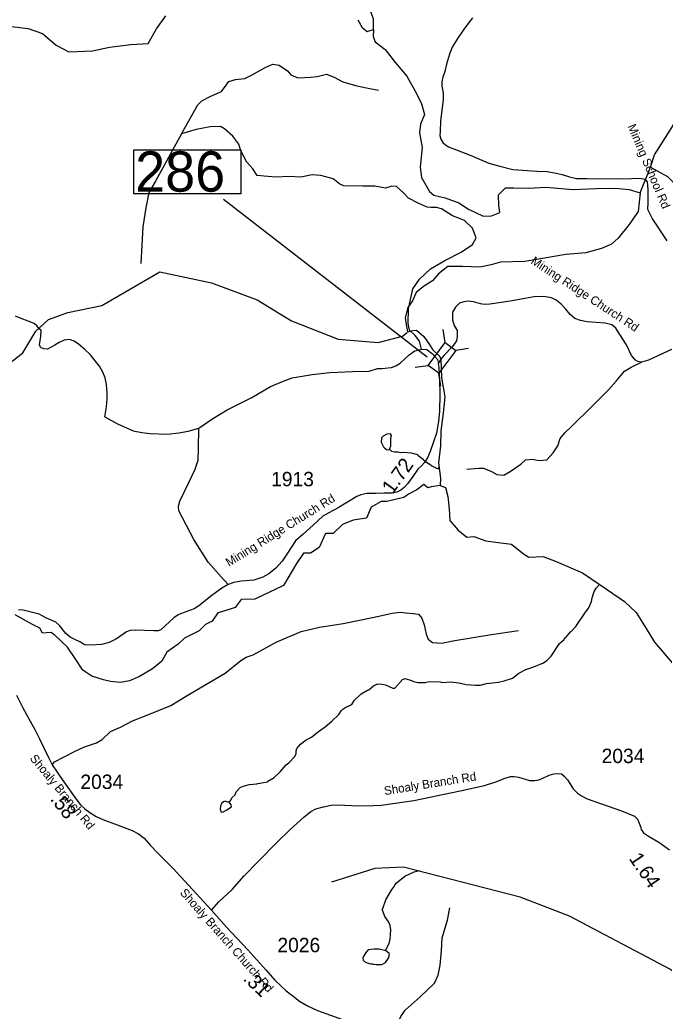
# Model space of a CAD drawing. Extents: x 1248224 to 1454986, y 825081 to 985870.
# Drawn here: x 1431704 to 1437302, y 938490 to 947102 of the extents above; entities that cross this region are included whole.
import ezdxf

# ---------------------------------------------------------------- set-up
doc = ezdxf.new("R2010")
doc.units = 0
for name, color, linetype in [('Exist Hydrographic Creek Single Shore', 7, 'Continuous'), ('Exist Hydrographic Misc Water Feature', 7, 'Continuous'), ('Exist Hydrographic River Shore', 7, 'Continuous'), ('Exist Road Non-System Type 51', 7, 'Continuous'), ('Exist Road Secondary Mileage Hundredths English Label', 7, 'Continuous'), ('Exist Road Secondary Structure Standard Bridge CELL', 7, 'Continuous'), ('Exist Road Secondary Structure Standard Bridge Number Label', 7, 'Continuous'), ('Exist Road Secondary Type 41 Attributed', 7, 'Continuous'), ('Exist Road Secondary Type 51 Attributed', 7, 'Continuous'), ('Exist Road Secondary Type 51 Label', 7, 'Continuous'), ('Exist Road Secondary Type 51 Number Label', 7, 'Continuous')]:
    doc.layers.add(name, color=color, linetype=linetype)

msp = doc.modelspace()

# ---------------------------------------------------------------- linework, layer by layer
at = {"layer": 'Exist Hydrographic Creek Single Shore'}
for points in [[(1434777.9, 947016.7), (1434775.4, 947109.9), (1434752.7, 947170.3), (1434732.6, 947245.8), (1434709.9, 947306.3), (1434735.1, 947379.3)], [(1435355.2, 943055.2), (1435277.2, 943045.1), (1435249.5, 943037.5), (1435214.3, 943065.2), (1435153.9, 943019.9), (1435081, 942982.1), (1435040.7, 942951.9), (1434893.1, 942917.6), (1434842.8, 942917.6), (1434757.2, 942867.3), (1434717, 942774.1), (1434598.7, 942756.5), (1434508.2, 942718.7), (1434425.1, 942640.7), (1434359.7, 942638.2), (1434304.4, 942517.3), (1434228.9, 942469.5), (1434168.5, 942469.5), (1434108.2, 942378.8), (1433995.6, 942188.7), (1433746.6, 942070.4), (1433628.3, 942065.4), (1433575.5, 941997.4), (1433477.4, 941964.7), (1433424.5, 941949.6), (1433374.2, 941876.6), (1433316.4, 941848.9), (1433261, 941793.5), (1433136.1, 941731.7), (1433080.8, 941678.9), (1432980.2, 941608.4), (1432937.4, 941530.3), (1432856.9, 941464.9), (1432743.7, 941396.9), (1432658.1, 941359.1), (1432580.2, 941346.5), (1432492.1, 941354.1), (1432431.7, 941369.2), (1432328.6, 941399.4), (1432250.6, 941452.3), (1432185.2, 941553), (1432117.3, 941651.2), (1432006.6, 941759.4), (1431972.3, 941779), (1431901.9, 941774), (1431876.7, 941816.8), (1431813.8, 941849.5), (1431662.9, 941932.6)]]:
    msp.add_lwpolyline(points, dxfattribs=at)
at = {"layer": 'Exist Hydrographic Misc Water Feature'}
for points in [[(1437093, 945598.9), (1437183.4, 945820.4), (1437218.4, 945927.9), (1437373.4, 946174.3), (1437512.4, 946480.1), (1437631.4, 946602.4), (1437884.4, 946731.9), (1437919.4, 946790.4), (1437956.4, 946996.4), (1437999.4, 947080.9), (1438168.4, 947169.5), (1438448.4, 947429.7), (1438659.5, 947533.9), (1438966.8, 947851.9), (1439075.8, 947898.9), (1439375.4, 947946.1), (1439679.4, 948114.1), (1439832.5, 948278.3), (1440178.4, 948914.9), (1440383.4, 949143.9), (1440678.4, 949288.9), (1440950.4, 949572.3)], [(1437183.4, 945820.4), (1437331.4, 945741.8), (1437462.4, 945614.4), (1437611.4, 945568.7), (1437811.4, 945564.7), (1438217.5, 945408.7), (1438322.2, 945467.1), (1438460.5, 945469.5), (1438665.4, 945731.4), (1439011.4, 945924.6), (1439174.9, 946077.6), (1439221.4, 946022.1), (1439369.5, 945927.2), (1439536.5, 945940.3), (1440275.5, 946201.2), (1440385.5, 946264.6), (1440607.5, 946519.5), (1440770.5, 946785.3), (1440897.5, 946864.9), (1441132.5, 946961.9), (1441362.5, 947180.6), (1441637.4, 947624.7)], [(1430345.3, 943669.9), (1430645.3, 943663.8), (1430940.3, 943864.7), (1431553.4, 944069), (1431731.4, 944209.9), (1431843.3, 944398), (1431953.3, 944497.6), (1432121.4, 944559.9), (1432415.3, 944619.6), (1432920.4, 944911.5), (1433369.3, 944817), (1433766.4, 944667.9), (1434063.3, 944487.9), (1434468.4, 944328.7), (1434818.4, 944298.7), (1435028.4, 944353.6), (1435070.3, 944385.5)], [(1434918.4, 943368.1), (1434918.6, 943378.1), (1434927, 943401.9), (1434928.1, 943465.9), (1434932.5, 943489.9), (1434924.7, 943504.1), (1434892.7, 943502.6), (1434860.5, 943485.2), (1434846.1, 943469.4), (1434843.4, 943431.5), (1434864.8, 943391.1), (1434872.7, 943382.9), (1434888.4, 943370.6), (1434902.4, 943366.4), (1434918.4, 943368.1)], [(1434918.4, 943368.1), (1434934.2, 943353.8), (1434958.1, 943349.3), (1434990, 943348.7), (1435013.9, 943344.3), (1435038, 943345.9), (1435104.3, 943339.4), (1435157.7, 943325.7), (1435161, 943320.1), (1435208.9, 943284.8), (1435211.2, 943279.7), (1435256.2, 943243.8), (1435262.3, 943243.7), (1435283.9, 943227.3), (1435323.6, 943206.6), (1435339.5, 943202.3), (1435349.6, 943214.6)], [(1433519.4, 940307.8), (1433533.7, 940321.5), (1433550.1, 940345.2), (1433574.5, 940368.8), (1433584.9, 940396.7), (1433619.6, 940434), (1433643.8, 940445.6), (1433700.1, 940458.6), (1433764.1, 940465.5), (1433772.2, 940469.3), (1433856.4, 940483.7), (1433858.5, 940487.7), (1433913, 940518.8), (1433965.9, 940569.9), (1434019, 940630.9), (1434041.3, 940648.5), (1434092.2, 940703.7), (1434104.6, 940727.4), (1434105, 940751.4), (1434111.4, 940771.3), (1434142.1, 940810.8), (1434190.8, 940845.9), (1434237.1, 940871.1), (1434299.2, 940920.4), (1434356.6, 940959), (1434415.1, 941008.7), (1434476.5, 941066.8), (1434495.1, 941098.5), (1434511.4, 941114.3), (1434535.7, 941131.8), (1434575.9, 941147.1), (1434590.1, 941158.9), (1434612.6, 941190.5), (1434669.7, 941245.4), (1434724.2, 941278.4), (1434735.7, 941281), (1434778.6, 941319.8), (1434814.6, 941333.8), (1434847.7, 941331.8), (1434880.7, 941324.7), (1434943.8, 941297), (1434962.5, 941296.2), (1435027.8, 941371), (1435051.9, 941378.6), (1435107.6, 941361.6), (1435123.4, 941353.3), (1435163.3, 941344.6), (1435227.3, 941345.4), (1435235.4, 941349.3), (1435267.5, 941352.7), (1435355.4, 941351), (1435375.3, 941344.7), (1435447.8, 941351.3), (1435518.9, 941342.1), (1435583.1, 941328.9), (1435662.9, 941321.5), (1435702.9, 941322.7), (1435759.2, 941335.7), (1435863.4, 941347.8), (1435911.6, 941358.9), (1435983.9, 941381.7), (1436038.3, 941426.3), (1436099.6, 941459.6), (1436169.3, 941480.7), (1436254.3, 941516.8), (1436286.7, 941540.3), (1436319.3, 941573.7), (1436393.2, 941684.3), (1436431.8, 941719.7), (1436438, 941733.6), (1436448.5, 941735.8), (1436486.9, 941784.7), (1436492.6, 941787.1), (1436535.3, 941831.9), (1436617.9, 941956.4), (1436646.6, 941994), (1436669.5, 942049.5), (1436676.1, 942081.4), (1436695, 942135.1), (1436711.5, 942164.9), (1436736.5, 942192.6)], [(1433519.4, 940307.8), (1433509.4, 940306), (1433487.5, 940314.4), (1433473.4, 940308.6), (1433457.2, 940292.9), (1433448.8, 940271.1), (1433444.4, 940247.1), (1433449.9, 940223), (1433457.9, 940218.9), (1433471.9, 940222.6), (1433502.2, 940238.1), (1433542.7, 940265.4), (1433540.9, 940281.4), (1433519.4, 940307.8)], [(1438411.6, 938034.1), (1438099.6, 937998.9), (1437996.5, 938009), (1437958.7, 938082), (1437848, 938298.5), (1437762.5, 938517.5), (1437355.4, 938853.5), (1436480.5, 939314.4), (1436050.5, 939480.7), (1435037.4, 939740.7), (1434787.5, 939729.4), (1434410.4, 939612.2)], [(1434881.2, 939016.8), (1434912, 939077.8), (1434922.7, 939115.6), (1434928.1, 939195.6), (1434922.8, 939235.7), (1434909.3, 939262), (1434876.1, 939312.6), (1434853.3, 939377.1), (1434858.6, 939383.1), (1434882.6, 939456.6), (1434936.2, 939547.7), (1434950.5, 939563.5), (1434964.9, 939589.2), (1434977.2, 939605), (1435001.5, 939626.5), (1435050.1, 939661.7), (1435130.8, 939700.2), (1435176.6, 939713.1)], [(1434881.2, 939016.8), (1434871, 939016.6), (1434825.2, 939029.4), (1434779.3, 939030.2), (1434731.2, 939023.2), (1434708.7, 938999.5), (1434683.9, 938955.9), (1434685.5, 938931.9), (1434701.3, 938919.6), (1434721.2, 938911.2), (1434753, 938902.7), (1434769, 938902.4), (1434777, 938898.2), (1434800.9, 938895.8), (1434849, 938896.9), (1434881.3, 938914.3), (1434905.9, 938951.9), (1434914.4, 938983.8), (1434912.5, 938991.8), (1434881.2, 939016.8)]]:
    msp.add_lwpolyline(points, dxfattribs=at)
at = {"layer": 'Exist Hydrographic River Shore'}
for points in [[(1431547.7, 947120), (1431544, 947089.9), (1431630.7, 947044.5), (1431776.6, 947026.9), (1431902.4, 946984.1), (1432020.6, 946880.9), (1432128.8, 946823), (1432335.1, 946833), (1432483.5, 946863.2), (1432669.7, 946888.4), (1432818.1, 946896), (1432892.2, 947024.2), (1432972.7, 947135)], [(1434642, 947102.3), (1434677.2, 947034.4), (1434722.5, 946999.1), (1434777.9, 947016.7)], [(1434777.9, 947016.7), (1434774.7, 946956.9), (1434789.8, 946911.6), (1434877.9, 946843.6), (1434968.4, 946727.8), (1435066.5, 946612), (1435149.6, 946461), (1435194.8, 946372.8), (1435220, 946279.7), (1435184.7, 946195.6), (1435177.1, 946120), (1435199.8, 945991.6), (1435182.2, 945823), (1435194.7, 945732.3), (1435262.7, 945611.5), (1435300.4, 945578.8), (1435398.5, 945556.1), (1435516.7, 945510.8), (1435602.3, 945457.9), (1435728.1, 945395), (1435801, 945400), (1435874, 945427.7), (1435866.4, 945488.1), (1435863.9, 945581.3), (1435924.3, 945641.7), (1435994.7, 945641.7), (1436125.6, 945639.2), (1436276.5, 945649.2), (1436509.3, 945626.6), (1436710.6, 945636.7), (1436816.2, 945639.2), (1436906.8, 945636.7), (1436997.4, 945626.6), (1437093, 945598.9)], [(1437093, 945598.9), (1437075.4, 945437.8), (1436997.4, 945324.5), (1436901.8, 945204.4), (1436844, 945154.1), (1436758.4, 945116.3), (1436620.1, 945078.5), (1436446.5, 945063.4), (1436091.8, 945003), (1435880.4, 944995.4), (1435799.9, 944972.8), (1435699.3, 944952.6), (1435550.9, 944957.7), (1435422.6, 944960.2), (1435340.8, 944895.5), (1435290.5, 944835.1), (1435210, 944784.7), (1435147.1, 944731.9), (1435114.4, 944661.4), (1435074.1, 944603.5), (1435051.5, 944512.8), (1435061.7, 944455.7), (1435071.8, 944390.3)], [(1435071.8, 944390.3), (1435117.1, 944402.9), (1435149.8, 944405.4), (1435212.7, 944350), (1435260.5, 944284.5), (1435288.1, 944236.7), (1435350.2, 944180.5), (1435362.4, 944154.6)], [(1435362.4, 944154.6), (1435367.8, 943994.2), (1435395.5, 943825.5), (1435382.9, 943684.5), (1435362.7, 943531), (1435357.7, 943400.1), (1435340.1, 943254), (1435357.7, 943120.6), (1435355.2, 943055.2)], [(1435355.2, 943055.2), (1435401.2, 943038.3), (1435421.3, 942960.2), (1435433.9, 942854.5), (1435438.9, 942751.3), (1435511, 942669.3), (1435586.5, 942606.4), (1435649.4, 942613.9), (1435752.6, 942576.2), (1435860.7, 942561.1), (1435976.5, 942546), (1436079.6, 942462.9), (1436127.4, 942432.7), (1436250.7, 942440.2), (1436363.9, 942394.9), (1436592.8, 942299.2), (1436809.2, 942150.7), (1436957.6, 942050), (1437057.3, 941953), (1437145.3, 941814.5), (1437218.3, 941696.2), (1437389.3, 941494.8)]]:
    msp.add_lwpolyline(points, dxfattribs=at)
at = {"layer": 'Exist Road Non-System Type 51'}
for points in [[(1433108, 946112.3), (1433251.4, 946364.1), (1433286.6, 946399.3), (1433364.6, 946439.6), (1433457.7, 946479.9), (1433495.4, 946535.3), (1433520.6, 946565.5), (1433578.5, 946583.1), (1433659, 946593.2), (1433721.9, 946623.4), (1433840.1, 946691.4), (1433903, 946716.5), (1433955.8, 946709), (1434028.8, 946658.6), (1434059, 946623.4), (1434119.4, 946598.2), (1434232.6, 946603.3), (1434287.9, 946608.3), (1434368.4, 946631), (1434436.3, 946603.3), (1434509.3, 946563), (1434620, 946530.2), (1434715.6, 946510.1), (1434821.2, 946490)], [(1435195, 944239.9), (1435174.9, 944309.6), (1435139.7, 944359.9), (1435089.3, 944405.3), (1435076.8, 944463.2), (1435081.8, 944591.6), (1435119.5, 944765.3), (1435174.9, 944848.4), (1435273, 944939), (1435396.3, 945012), (1435539.7, 945082.5), (1435635.3, 945150.5), (1435668, 945208.4), (1435635.3, 945291.4), (1435567.3, 945359.4), (1435524.6, 945377), (1435461.7, 945399.7), (1435366.1, 945460.1), (1435323.5, 945471.5), (1435275.7, 945471.5), (1435243, 945474.1), (1435165, 945509.3), (1435082, 945552.1), (1435036.7, 945597.4), (1434976.3, 945652.8), (1434936.1, 945655.3), (1434880.7, 945640.2), (1434787.7, 945655.3), (1434684.5, 945657.8), (1434518.5, 945660.4), (1434483.3, 945675.5), (1434425.4, 945720.8), (1434319.7, 945748.5), (1434244.3, 945756), (1434146.1, 945735.9), (1434043, 945740.9), (1433932.3, 945735.9), (1433859.4, 945740.9), (1433766.3, 945748.5), (1433728.5, 945806.4), (1433675.7, 945864.3), (1433623.7, 945963.8), (1433606.1, 946021.7), (1433553.3, 946089.7), (1433482.9, 946155.1), (1433447.6, 946175.3), (1433357.1, 946172.8), (1433236.3, 946147.6), (1433108, 946112.3)], [(1433108, 946112.3), (1432882.4, 945700), (1432824.5, 945601.9), (1432799.4, 945468.4), (1432771.7, 945302.3), (1432756.7, 944986.2)], [(1432442.7, 943653.8), (1432456.1, 943739.7), (1432461.6, 943809.6), (1432462.6, 943861.5), (1432458, 943933.8), (1432445.1, 943992), (1432426.1, 944042.4), (1432397, 944093), (1432360, 944139.8), (1432317.1, 944192.7), (1432269.9, 944237.5), (1432214.8, 944284.6), (1432177.1, 944309.4), (1432135.3, 944324.2), (1432089.1, 944319.2), (1432044.7, 944300.1), (1432008.5, 944274.7), (1431976, 944257.2), (1431945.8, 944241.7), (1431915.7, 944242.4), (1431889.8, 944253), (1431884.1, 944259.1), (1431876.4, 944277.3), (1431881, 944315.2), (1431887.7, 944351.1), (1431890.7, 944407), (1431875, 944415.3), (1431851.6, 944443.8), (1431827.9, 944462.4), (1431776.3, 944483.3), (1431716.8, 944506.6), (1431667.2, 944527.5)], [(1433259.9, 943555.4), (1433373.1, 943633.5), (1433506.4, 943714.1), (1433720.3, 943822.3), (1433881.3, 943915.5), (1433999.5, 943965.8), (1434070, 943991), (1434243.5, 944021.2), (1434397, 944038.8), (1434595.7, 944046.4), (1434738.2, 944050.5), (1434811.1, 944071.5), (1434851.4, 944072.3), (1434900, 944078.2), (1434934.4, 944080.7), (1434970.5, 944096.7), (1435007.4, 944120.2), (1435087, 944192.4), (1435135.7, 944225.9), (1435170.1, 944236), (1435195, 944239.9)], [(1435195, 944239.9), (1435239.8, 944237), (1435290.2, 944199.2), (1435332.9, 944151.4), (1435339.1, 944127.5)], [(1435586.6, 943198.6), (1435692.2, 943206.1), (1435732.5, 943206.1), (1435800.4, 943178.5), (1435848.2, 943150.8), (1435908.6, 943145.7), (1435963.9, 943178.5), (1436057, 943241.4), (1436097.2, 943279.2), (1436157.6, 943286.7), (1436215.5, 943274.1), (1436283.4, 943279.2), (1436336.2, 943339.6), (1436379, 943402.5), (1436399.1, 943465.5), (1436439.4, 943513.3), (1436497.3, 943568.7), (1436670.8, 943739.9), (1436816.8, 943888.4), (1436884.7, 943963.9), (1436957.6, 944049.5), (1437015.5, 944084.8), (1437103.5, 944126.7)], [(1432442.7, 943653.8), (1432553.6, 943593.1), (1432689.5, 943532.6), (1432764.9, 943517.5), (1432837.9, 943507.5), (1432983.8, 943502.4), (1433087, 943515), (1433167.5, 943527.6), (1433259.9, 943555.4)], [(1433515.4, 942195.5), (1433453.6, 942263.2), (1433340.4, 942391.6), (1433214.6, 942587.9), (1433086.3, 942837.2), (1433081.3, 942877.5), (1433093.9, 942920.2), (1433171.9, 943081.4), (1433227.2, 943198), (1433252.3, 943276), (1433257.4, 943376.7), (1433259.9, 943555.4)], [(1431986.4, 940629), (1432005.1, 940656.9), (1432186.2, 940750.1), (1432266.7, 940785.3), (1432369.9, 940820.6), (1432420.2, 940850.8), (1432493.2, 940918.7), (1432578.7, 940956.5), (1432684.4, 941011.9), (1432802.6, 941057.2), (1433016.4, 941145.3), (1433172.4, 941241), (1433356.1, 941349.2), (1433486.9, 941427.3), (1433625.2, 941535.5), (1433669.6, 941564.4), (1433730, 941584.5), (1433931.3, 941695.3), (1434147.6, 941788.4), (1434308.6, 941826.2), (1434512.4, 941856.4), (1434670.9, 941889.1), (1434821.8, 941921.9), (1434940.1, 941947), (1435009.2, 941956.7), (1435059.5, 941951.7), (1435122.4, 941944.1), (1435167.7, 941939.1), (1435197.9, 941903.8), (1435218, 941845.9), (1435233.1, 941765.4), (1435250.7, 941722.6), (1435288.5, 941692.4), (1435369, 941687.3), (1435464.6, 941707.5), (1435801.7, 941762.9), (1436035.7, 941795.6)], [(1434974.9, 938241.9), (1434993.9, 938397.5), (1435014, 938445.3), (1435051.8, 938498.2), (1435182.6, 938614), (1435305.9, 938732.3), (1435338.6, 938802.8), (1435356.2, 938888.4), (1435366.2, 939014.3), (1435373.8, 939127.6), (1435419.1, 939281.1), (1435439.2, 939386.9)]]:
    msp.add_lwpolyline(points, dxfattribs=at)
at = {"layer": 'Exist Road Secondary Structure Standard Bridge CELL'}
for p, q in [((1435399.8, 944298.7), (1435383.1, 944410.6)), ((1435490.8, 944231.4), (1435602.8, 944248.1)), ((1435140, 944083), (1435252, 944099.7)), ((1435361.8, 943918.9), (1435345, 944030.9))]:
    msp.add_line(p, q, dxfattribs=at)
msp.add_lwpolyline([(1435252, 944099.7), (1435399.4, 944299), (1435492.5, 944230.1), (1435345, 944030.9)], close=True, dxfattribs=at)
at = {"layer": 'Exist Road Secondary Structure Standard Bridge Number Label'}
msp.add_line((1435242, 944170.8), (1433472.3, 945540), dxfattribs=at)
msp.add_lwpolyline([(1432694, 945973.3), (1433623, 945973.3), (1433623, 945589.2), (1432694, 945589.2)], close=True, dxfattribs=at)
at = {"layer": 'Exist Road Secondary Type 41 Attributed'}
msp.add_lwpolyline([(1433368.8, 939368.2), (1433433, 939439.2), (1433547.6, 939545.7), (1433652.7, 939664.6), (1433780.9, 939795.7), (1433937.6, 939954.9), (1434050.9, 940065.5), (1434172.1, 940175.6), (1434232.1, 940223.4), (1434274.4, 940246.6), (1434341.3, 940265.7), (1434408.2, 940279.4), (1434462.7, 940282.1), (1434651.1, 940273.9), (1434776.1, 940276.6), (1434842.9, 940280.7), (1434964.4, 940297.1), (1435128.1, 940320.3), (1435528.8, 940404.8), (1435741.6, 940451.2), (1435840.5, 940482.2), (1435921, 940513.7), (1435966, 940528.7), (1435997.4, 940528.7), (1436036.9, 940521.9), (1436095.6, 940504.1), (1436132.5, 940493.2), (1436178.9, 940493.2), (1436211.6, 940498.6), (1436243, 940510.9), (1436303, 940539.6), (1436344, 940553.3), (1436378.1, 940554.6), (1436409.5, 940550.5), (1436434, 940531.4), (1436461.3, 940498.6), (1436511.4, 940422.3), (1436549.6, 940382.7), (1436582.3, 940359.4), (1436631.5, 940334.9), (1436758.4, 940291.2), (1436931.7, 940229.7), (1437044.2, 940183.6), (1437070.1, 940159), (1437085.1, 940123.5), (1437098.8, 940085.3), (1437101.5, 940068.9), (1437122, 940038.8), (1437167, 940010.2), (1437255.7, 939958.3), (1437347.1, 939892.7)], dxfattribs=at)
at = {"layer": 'Exist Road Secondary Type 51 Attributed'}
for points in [[(1435636.2, 947118.2), (1435578.3, 947044.3), (1435518.7, 946958), (1435460.9, 946863.7), (1435436.3, 946802.7), (1435411.6, 946715.8), (1435396.7, 946652.1), (1435378.5, 946603.9), (1435370, 946564.2), (1435368.9, 946524.6), (1435380.7, 946466.7), (1435382.8, 946409.9), (1435359.3, 946222.2), (1435355, 946131.2), (1435352.8, 946097.9), (1435361.4, 946063.6), (1435379.6, 946036.9), (1435403.2, 946015.4), (1435428.9, 945998.3), (1435617.3, 945925.4), (1435779.8, 945857.3), (1435874, 945831.6), (1435986.4, 945801.6), (1436197.9, 945785.8), (1436286.8, 945784.7), (1436365, 945769.7), (1436415.3, 945758), (1436480.6, 945736.5), (1436540.6, 945722.6), (1436630.5, 945722.6), (1436931.9, 945720.5), (1437018.6, 945723.7), (1437076.4, 945724.8), (1437121.3, 945720.6), (1437137.3, 945715.2), (1437153.4, 945693.8), (1437160.9, 945627.4), (1437160.9, 945510.5), (1437156.6, 945457), (1437173.7, 945421.6), (1437200.5, 945369.1), (1437325.6, 945182.2)], [(1437371.6, 944241.5), (1437166.1, 944146.1), (1437103.5, 944126.7), (1437073.7, 944132.7), (1437052.9, 944144.6), (1437018.6, 944184.9), (1436975.4, 944277.3), (1436917.4, 944368.2), (1436882.2, 944424.3), (1436846.5, 944451.1), (1436788.4, 944467.5), (1436632.1, 944479.4), (1436574, 944488.4), (1436524.8, 944507.8), (1436486.1, 944540.6), (1436448.9, 944589.7), (1436405.7, 944631.5), (1436364, 944667.2), (1436322.3, 944686.6), (1436252.3, 944697), (1436171.1, 944694.1), (1435962.6, 944658.3), (1435786.9, 944631.5), (1435739.2, 944630), (1435706.4, 944634.5), (1435645.4, 944652.3), (1435599.2, 944656.8), (1435560.5, 944652.3), (1435523.3, 944640.4), (1435489, 944606.1), (1435464, 944560.9), (1435462.5, 944496.8), (1435478.9, 944447.6), (1435504.2, 944402.9), (1435504.2, 944352.2), (1435496.8, 944312), (1435462.5, 944264.3), (1435386.6, 944185.3), (1435362.4, 944154.6)], [(1435362.4, 944154.6), (1435337.8, 944117.2), (1435344.7, 944080.9), (1435351, 943971.8), (1435354, 943851.1), (1435351, 943702.1), (1435342, 943611.1), (1435324.4, 943512.1), (1435299.1, 943434.6), (1435269.3, 943351.1), (1435245.5, 943297.5), (1435220.2, 943255.7), (1435193.4, 943227.4), (1435162.1, 943199.1), (1435117.7, 943134.1), (1435071.5, 943070), (1435041.8, 943038.7), (1435013.5, 943016.4), (1434980.7, 943000), (1434936, 942989.6), (1434866.6, 942989.6), (1434795.1, 942986.6), (1434717.7, 942986.6), (1434665.5, 942974.7), (1434632.8, 942961.3), (1434537.5, 942901.7), (1434469, 942861.4), (1434390, 942818.2), (1434336.4, 942789.9), (1434253.4, 942713.1), (1434165.5, 942634.1), (1434098.5, 942576), (1434030, 942468.7), (1433982.3, 942400.1), (1433928.7, 942339), (1433867.7, 942289.9), (1433814.1, 942261.5), (1433738.1, 942234.7), (1433627.1, 942226.8), (1433564.5, 942214.9), (1433515.4, 942195.5), (1433460.3, 942164.2), (1433370.9, 942101.6), (1433259.2, 942010.7), (1433219, 941983.9), (1433122.2, 941949.6), (1433080.5, 941931.7), (1433041, 941906.8), (1432929.3, 941804), (1432905.5, 941793.5), (1432869.8, 941793.5), (1432710.4, 941801), (1432662.8, 941798), (1432630.6, 941784.8), (1432544.2, 941723.7), (1432481.7, 941693.9), (1432413.2, 941676), (1432323.8, 941670), (1432265.8, 941673), (1432231.5, 941696.8), (1432176.9, 941721.8), (1432141.2, 941739.7), (1432104, 941769.5), (1432050.3, 941841.1), (1432017.6, 941869.4), (1431935.7, 941903.7), (1431871.6, 941939.4), (1431743.6, 941970.7), (1431719.7, 941975.2), (1431691.4, 941973.7)], [(1431674.5, 941234), (1431729.1, 941126.1), (1431794.3, 941010.6), (1431835.2, 940936.8), (1431876.1, 940854.9), (1431955.1, 940689.1), (1431986.4, 940629), (1432071, 940503.4), (1432184.1, 940344.1), (1432231.9, 940282.7), (1432268.7, 940248.5), (1432311, 940217.1), (1432367, 940181.6), (1432424.3, 940155.7), (1432549.8, 940109.2), (1432679, 940060.7), (1432736.3, 940032), (1432784, 939992.4), (1432838.6, 939928.2), (1432904.1, 939862.7), (1433035, 939729.1), (1433368.8, 939368.2)], [(1433368.8, 939368.2), (1433499.7, 939219.4), (1433685.3, 939024.1), (1433840.9, 938849.3), (1433919.7, 938759.9), (1434019.3, 938665.7), (1434078, 938619.3), (1434133.9, 938578.3), (1434203.5, 938536), (1434290.8, 938495), (1434402.3, 938454.4), (1434635.6, 938370.7)]]:
    msp.add_lwpolyline(points, dxfattribs=at)

# ---------------------------------------------------------------- texts
at = {"layer": 'Exist Road Secondary Mileage Hundredths English Label'}
for s, rotation, p in [('1.72', 54.23186, (1434940.6, 942972.5)), ('.58', 307.85354, (1431963.1, 940330.2)), ('1.64', 304.26658, (1436991.6, 939815.5)), ('.31', 316.59116, (1433636.6, 938763.8))]:
    msp.add_text(s, height=125, rotation=rotation, dxfattribs=at).set_placement(p)
at = {"layer": 'Exist Road Secondary Structure Standard Bridge Number Label'}
msp.add_text('286', height=350, dxfattribs=at).set_placement((1432706.6, 945608.9))
at = {"layer": 'Exist Road Secondary Type 51 Label'}
for s, rotation, p in [('Mining School Rd', 292.83534, (1436982.6, 946177.5)), ('Mining Ridge Church Rd', 326.68729, (1436137.1, 944988.8)), ('Mining Ridge Church Rd', 31.78166, (1433521.3, 942349.4)), ('Shoaly Branch Rd', 309.69979, (1431787, 940682.8)), ('Shoaly Branch Rd', 9.14612, (1434875.1, 940366.4)), ('Shoaly Branch Church Rd', 311.50774, (1433090.5, 939515.1))]:
    msp.add_text(s, height=75, rotation=rotation, dxfattribs=at).set_placement(p)
at = {"layer": 'Exist Road Secondary Type 51 Number Label'}
for s, p in [('1913', (1433887.2, 943050)), ('2034', (1436758.5, 940645.2)), ('2034', (1432230.4, 940420.4)), ('2026', (1433941.9, 939002.2))]:
    msp.add_text(s, height=125, dxfattribs=at).set_placement(p)

doc.saveas('drawing.dxf')
